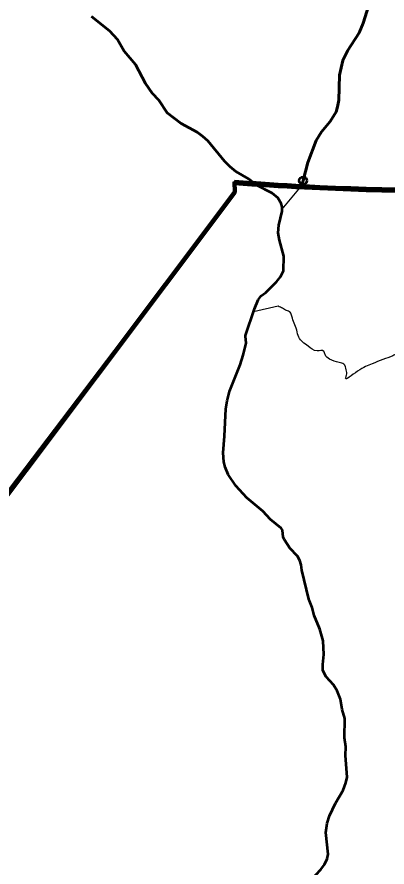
# Model space of a CAD drawing. Extents: x -1643653 to 4543381, y 1624270 to 13878484.
# Drawn here: x 702806 to 707705, y 8936452 to 8947699 of the extents above; entities that cross this region are included whole.
import ezdxf

# ---------------------------------------------------------------- set-up
doc = ezdxf.new("R2010")
doc.units = 0
doc.header["$LTSCALE"] = 200
doc.header["$PDMODE"] = 32
doc.header["$PDSIZE"] = 100
for name, color, linetype, lineweight in [('1', 7, 'Continuous', 13), ('24', 7, 'Continuous', 25), ('26', 7, 'Continuous', 106), ('27', 7, 'Continuous', 53), ('28', 7, 'Continuous', 53)]:
    doc.layers.add(name, color=color, linetype=linetype, lineweight=lineweight)

msp = doc.modelspace()

# ---------------------------------------------------------------- linework, layer by layer
at = {"layer": '1', "lineweight": 25}
msp.add_spline([(814781, 9009175.5), (814787.2, 9009173.4), (814796.9, 9009173.4), (814799.4, 9009172.4), (814805.1, 9009174.5), (814805.6, 9009176.5), (814811.7, 9009179.5), (814811.7, 9009179.5), (814801.5, 9009181), (814790.7, 9009181.5), (814784.1, 9009183.1), (814777.4, 9009185.1), (814778.4, 9009175.5)], degree=3, dxfattribs=at)
at = {"layer": '24'}
msp.add_line((706264.7, 8943870.5), (705937.8, 8943795.8), dxfattribs=at)
msp.add_lwpolyline([(706318.1, 8945157.8), (706558.5, 8945449.1), (706593.8, 8945534.1), (706659.1, 8945772.7), (706765.2, 8946065.5), (706837, 8946180.3), (706950.8, 8946315.4), (707030.1, 8946442.2), (707051.3, 8946511.7), (707065.5, 8946600.1), (707074.4, 8946928.9), (707120.5, 8947121.8), (707182.7, 8947250.3), (707335.4, 8947487.7), (707390.2, 8947616.9), (707459.2, 8947840.2)], dxfattribs=at)
at = {"layer": '24', "lineweight": 53}
for points in [[(705832.8, 8943474.1), (705832.2, 8943483.4), (705948.7, 8943839), (706001.1, 8943954.5), (706040.2, 8944007.2), (706100.5, 8944053.4), (706243.1, 8944196.5), (706294.6, 8944261.8), (706335.3, 8944339.1), (706341.1, 8944535.4), (706282.4, 8944747.1), (706266.1, 8944843.4), (706272.3, 8944945.6), (706319.3, 8945130.2), (706317, 8945185.3), (706304, 8945230.7), (706260.8, 8945306.2), (706182.6, 8945367.1), (705978.7, 8945474.4), (705872.5, 8945557.9), (705704.5, 8945652.5), (705622.4, 8945719.5), (705553.2, 8945790.5), (705334.1, 8946058.7), (705261.1, 8946123.8), (705190.9, 8946173.3), (704977.8, 8946288.6), (704792.6, 8946429), (704685.4, 8946600), (704597.4, 8946688.7), (704507.1, 8946819.4), (704375.5, 8947069.7), (704224.8, 8947248.3), (704136.7, 8947399.1), (704032, 8947515), (703791.7, 8947704)], [(707112.4, 8938537.6), (707087.7, 8938670.6), (707047.5, 8938783.2), (706998.9, 8938860.1), (706901.1, 8938969.2), (706857.7, 8939050), (706854.8, 8939130.1), (706866.7, 8939261.7), (706857.8, 8939446.3), (706814.8, 8939599.8), (706742.2, 8939780.9), (706712.9, 8939886.3), (706669.8, 8939997.2), (706579.6, 8940379.4), (706570.6, 8940449.9), (706551.5, 8940509.3), (706520.2, 8940562.7), (706419.5, 8940668.8), (706347.5, 8940779.5), (706331.3, 8940817.8), (706319.7, 8940908.8), (706302.5, 8940937.1), (706163, 8941049.9), (706059.8, 8941158.8), (705847.9, 8941335.2), (705702.7, 8941495.4), (705602.1, 8941646.2), (705560.8, 8941741.3), (705543.5, 8941811.5), (705536.3, 8941930.6), (705555.5, 8942152.9), (705571.3, 8942515.6), (705588.8, 8942621.5), (705620.6, 8942742.3), (705760.4, 8943097.5), (705802.3, 8943224.2), (705838.5, 8943384.3), (705832.8, 8943474.1)], [(706694.7, 8936277.5), (706830.5, 8936420.4), (706877.2, 8936486.3), (706914.6, 8936562.2), (706925.8, 8936622), (706895.3, 8936909.3), (706911, 8937033.7), (706943.3, 8937127.2), (707023.2, 8937296.1), (707124.8, 8937469.7), (707160.2, 8937564.5), (707176.9, 8937639.3), (707157.3, 8937927.7), (707160, 8938043.5), (707144.2, 8938159.5), (707144.9, 8938416), (707112.4, 8938537.6)]]:
    msp.add_lwpolyline(points, dxfattribs=at)
at = {"layer": '24'}
msp.add_spline([(709176.7, 8946925.6), (709156.7, 8946869.4), (709176.7, 8946841.3), (709216.8, 8946793.2), (709212.8, 8946737.1), (709184.8, 8946692.9), (709188.8, 8946588.6), (709228.9, 8946464.3), (709269, 8946420.2), (709348.3, 8946367.6), (709278.6, 8946282.4), (709255.4, 8946174.1), (709332.8, 8946019.3), (709379.2, 8945910.9), (709356, 8945833.6), (709270.9, 8945740.7), (709077.4, 8945647.8), (709031, 8945570.4), (709046.4, 8945400.2), (709123.8, 8945315), (709232.2, 8945144.8), (709286.4, 8944990), (709270.9, 8944866.1), (709131.6, 8944726.8), (709023.2, 8944564.3), (708866.1, 8944324.4), (708770.1, 8944064.3), (708640.1, 8943959.1), (708473, 8943838.3), (708346, 8943708.3), (708209.8, 8943621.6), (708073.6, 8943479.2), (707894, 8943302.8), (707782.6, 8943216.1), (707649.5, 8943166.6), (707510.2, 8943110.8), (707315.1, 8943011.8), (707157.2, 8942922), (707169.6, 8942959.1), (707166.5, 8943030.3), (707135.6, 8943104.6), (707070.6, 8943126.3), (706943.7, 8943172.8), (706884.8, 8943231.6), (706869.3, 8943274.9), (706779.6, 8943281.1), (706661.9, 8943343), (706587.6, 8943398.7), (706538.1, 8943460.7), (706510.2, 8943556.6), (706445.2, 8943739.3), (706423.6, 8943791.9), (706374, 8943813.6), (706321.4, 8943844.5), (706264.7, 8943870.5)], degree=3, dxfattribs=at)
at = {"layer": '26'}
msp.add_lwpolyline([(705684.5, 8945517.6), (705690.1, 8945380.8), (702000.4, 8940474.9)], dxfattribs=at)
msp.add_spline([(723248, 8945546.2), (721577.7, 8945486.6), (713159.8, 8945495.8), (706613.6, 8945459.1), (705684.5, 8945517.6)], degree=3, dxfattribs=at)
at = {"layer": '27'}
msp.add_line((705947.1, 8945499.3), (706563.4, 8945460.9), dxfattribs=at)
for points in [[(706593.8, 8945534.1), (706659.1, 8945772.7), (706765.2, 8946065.5), (706837, 8946180.3), (706950.8, 8946315.4), (707030.1, 8946442.2), (707051.3, 8946511.7), (707065.5, 8946600.1), (707074.4, 8946928.9), (707120.5, 8947121.8), (707182.7, 8947250.3), (707335.4, 8947487.7), (707390.2, 8947616.9), (707459.2, 8947840.2), (707507, 8947940.8), (707556.4, 8948018.2), (707613.4, 8948168.5), (707621.6, 8948310.7), (707609.1, 8948405.1), (707580.3, 8948486.2), (707531.2, 8948578), (707480.2, 8948638.3), (707302.3, 8948774), (707005.5, 8949071.8)], [(707459.2, 8947840.2), (707390.2, 8947616.9), (707335.4, 8947487.7), (707182.7, 8947250.3), (707120.5, 8947121.8), (707074.4, 8946928.9), (707065.5, 8946600.1), (707051.3, 8946511.7), (707030.1, 8946442.2), (706950.8, 8946315.4), (706837, 8946180.3), (706765.2, 8946065.5), (706659.1, 8945772.7), (706593.8, 8945534.1), (706563.4, 8945460.9)], [(703791.7, 8947704), (704032, 8947515), (704136.7, 8947399.1), (704224.8, 8947248.3), (704375.5, 8947069.7), (704507.1, 8946819.4), (704597.4, 8946688.7), (704685.4, 8946600), (704792.6, 8946429), (704977.8, 8946288.6), (705190.9, 8946173.3), (705261.1, 8946123.8), (705334.1, 8946058.7), (705553.2, 8945790.5), (705622.4, 8945719.5), (705704.5, 8945652.5), (705872.5, 8945557.9), (705947.1, 8945499.3)], [(705947.1, 8945499.3), (705872.5, 8945557.9), (705704.5, 8945652.5), (705622.4, 8945719.5), (705553.2, 8945790.5), (705334.1, 8946058.7), (705261.1, 8946123.8), (705190.9, 8946173.3), (704977.8, 8946288.6), (704792.6, 8946429), (704685.4, 8946600), (704597.4, 8946688.7), (704507.1, 8946819.4), (704375.5, 8947069.7), (704224.8, 8947248.3), (704136.7, 8947399.1), (704032, 8947515), (703791.7, 8947704)], [(701918.9, 8940415.3), (705690.1, 8945380.8), (705684.5, 8945517.6), (705947.1, 8945499.3), (705947.1, 8945499.3)]]:
    msp.add_lwpolyline(points, dxfattribs=at)
msp.add_spline([(706563.4, 8945460.8), (706613.6, 8945459.1), (718316.5, 8945480.5)], degree=3, dxfattribs=at)
msp.add_point((706593.8, 8945534.1), dxfattribs=at)
at = {"layer": '28'}
for points in [[(701918.9, 8940415.3), (705690.1, 8945380.8), (705684.5, 8945517.6)], [(701918.9, 8940389.2), (705690.1, 8945354.7), (705684.5, 8945491.4)]]:
    msp.add_lwpolyline(points, dxfattribs=at)
for points in [[(705684.5, 8945517.6), (706613.6, 8945459.1), (713159.8, 8945495.8), (721577.7, 8945486.6), (723248, 8945546.2)], [(705684.5, 8945491.4), (706613.6, 8945433), (713159.8, 8945469.6), (721577.7, 8945460.4), (723248, 8945520.1)]]:
    msp.add_spline(points, degree=3, dxfattribs=at)

doc.saveas('drawing.dxf')
